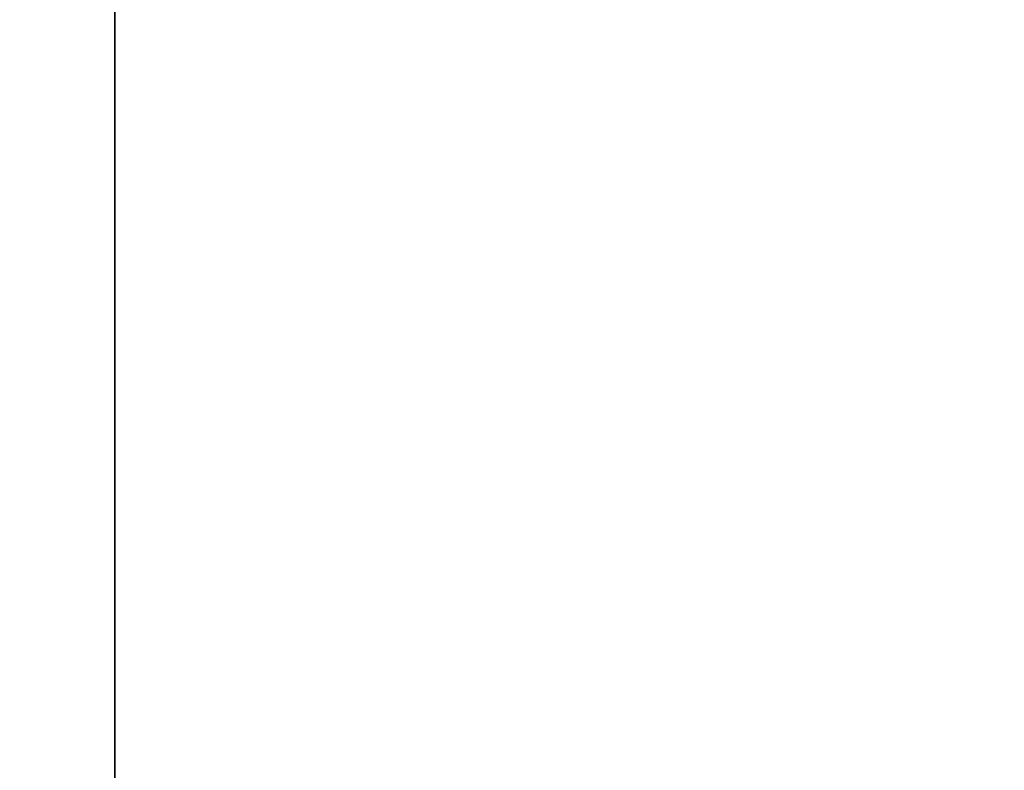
# Model space of a CAD drawing. Extents: x 0 to 80, y 0 to 80.
# Tile 284 of 656: x 8.72257 to 8.72766, y 35.41451 to 35.4184. Entities that reach past the tile are written whole.
import ezdxf

# ---------------------------------------------------------------- set-up
doc = ezdxf.new("R2010")
doc.units = 0
doc.header["$LTSCALE"] = 25.4
doc.layers.get('0').update_dxf_attribs({"color": 13, "linetype": 'CONTINUOUS'})

# ---------------------------------------------------------------- blocks, each defined once
blk = doc.blocks.new('ORBIT-I-KINKIET-20-7806-78')
at = {"color": 7}
blk.add_line((25.1196709, 35.64608, 343.6887817), (25.1196709, 35.7683601, 343.6887817), dxfattribs=at)
mesh = blk.add_polyface(dxfattribs=at)
corners = [(25.4827461, 35.64608, 303.7221375), (24.774519, 35.7683601, 304.1225586), (25.4827461, 35.7683601, 303.7221375)]
mesh.append_faces([[corners[k] for k in face] for face in [(0, 1, 2)]], dxfattribs={"color": 7})
mesh = blk.add_polyface(dxfattribs=at)
corners = [(25.4827461, 35.64608, 303.7221375), (24.774519, 35.64608, 304.1225586), (24.774519, 35.7683601, 304.1225586)]
mesh.append_faces([[corners[k] for k in face] for face in [(0, 1, 2)]], dxfattribs={"color": 7})
mesh = blk.add_polyface(dxfattribs=at)
corners = [(25.1196709, 35.7683601, 343.6887817), (25.1196709, 35.64608, 343.6887817), (25.2029629, 35.7683601, 344.5432434)]
mesh.append_faces([[corners[k] for k in face] for face in [(0, 1, 2)]], dxfattribs={"color": 7})
mesh = blk.add_polyface(dxfattribs=at)
corners = [(25.2029629, 35.7683601, 344.5432434), (25.1196709, 35.64608, 343.6887817), (25.2029629, 35.64608, 344.5432434)]
mesh.append_faces([[corners[k] for k in face] for face in [(0, 1, 2)]], dxfattribs={"color": 7})

msp = doc.modelspace()

# ---------------------------------------------------------------- block references
at = {"color": 0}
msp.add_blockref('ORBIT-I-KINKIET-20-7806-78', (-16.3966141, -0.3460782, -57.5), dxfattribs=at)

doc.saveas('drawing.dxf')
